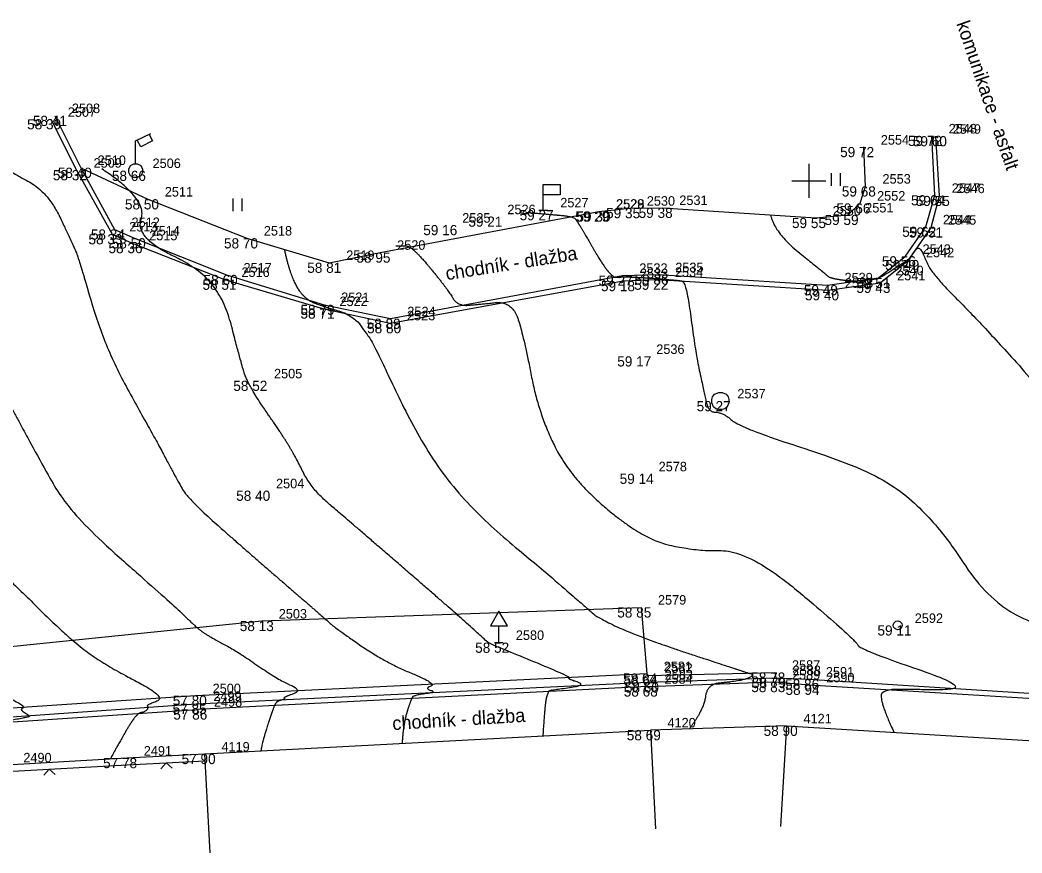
# Model space of a CAD drawing. Extents: x -704017 to -701500, y -1008977 to -1008450.
# Drawn here: x -702623.26 to -702593.72, y -1008769.81 to -1008745.26 of the extents above; entities that cross this region are included whole.
import ezdxf

# ---------------------------------------------------------------- set-up
doc = ezdxf.new("R2010")
doc.units = 0
for name, color, linetype in [('Z_body', 7, 'Continuous'), ('Z_body_cisla', 7, 'Continuous'), ('Z_body_vysky', 7, 'Continuous'), ('Z_budovy', 7, 'Continuous'), ('Z_chodnik', 7, 'Continuous'), ('Z_dopravni_znaceni', 7, 'Continuous'), ('Z_hekt_sit', 7, 'Continuous'), ('Z_komunikace', 7, 'Continuous'), ('Z_obruby', 7, 'Continuous'), ('Z_oploceni', 7, 'Continuous'), ('Z_popis', 7, 'Continuous'), ('Z_rozhrani_ploch', 7, 'Continuous'), ('Z_site_znaky_kanalizace', 7, 'Continuous'), ('Z_site_znaky_VO', 7, 'Continuous'), ('Z_site_znaky_vodovod', 7, 'Continuous'), ('Z_vrstevnice_hlavni', 7, 'Continuous'), ('Z_vrstevnice_vedlejsi', 7, 'Continuous'), ('Z_vstupy', 7, 'Continuous')]:
    doc.layers.add(name, color=color, linetype=linetype)

# ---------------------------------------------------------------- blocks, each defined once
blk = doc.blocks.new('POINT_DISPLAY')
blk.add_line((0, 0), (0, 0))
blk = doc.blocks.new('Z212')
for p, q in [((-0.17, 0.17), (0, 0)), ((0, 0), (0.17, 0.17))]:
    blk.add_line(p, q)
blk = doc.blocks.new('Z306')
for p, q in [((-0.13, 0.17), (-0.13, -0.2)), ((0.13, 0.17), (0.13, -0.2))]:
    blk.add_line(p, q)
blk = doc.blocks.new('Z13')
for p, q in [((0, 0.88), (0.45, 1.1)), ((0.15, 0.7), (0.05, 0.9)), ((0.4, 1.07), (0.5, 0.88)), ((0, 0.2), (0, 0.88)), ((0.5, 0.88), (0.15, 0.7)), ((-0.2, 0.05), (-0.15, 0.15)), ((-0.2, -0.05), (-0.2, 0.05)), ((-0.15, 0.15), (-0.05, 0.2)), ((-0.05, 0.2), (0.05, 0.2)), ((0.05, 0.2), (0.15, 0.15)), ((0.15, 0.15), (0.2, 0.05)), ((0.2, 0.05), (0.2, -0.05)), ((-0.15, -0.15), (-0.2, -0.05)), ((-0.05, -0.2), (-0.15, -0.15)), ((0.05, -0.2), (-0.05, -0.2)), ((0.15, -0.15), (0.05, -0.2)), ((0.2, -0.05), (0.15, -0.15))]:
    blk.add_line(p, q)
blk = doc.blocks.new('Z527')
for p, q in [((0, 0.93), (-0.25, 0.5)), ((0.25, 0.5), (0, 0.93)), ((-0.25, 0.5), (0.25, 0.5)), ((0, 0), (0, 0.5)), ((-0.13, 0), (0.13, 0))]:
    blk.add_line(p, q)
blk = doc.blocks.new('Z524')
for p, q in [((0, 0), (0, 0.75)), ((0, 0.75), (0.5, 0.75)), ((0.5, 0.75), (0.5, 0.45)), ((0.5, 0.45), (0, 0.45)), ((-0.13, 0), (0.13, 0))]:
    blk.add_line(p, q)
blk = doc.blocks.new('Z620')
for p, q in [((-0.25, 0.05), (-0.23, 0.13)), ((-0.25, -0.05), (-0.25, 0.05)), ((-0.23, 0.13), (-0.17, 0.2)), ((-0.17, 0.2), (-0.05, 0.25)), ((-0.05, 0.25), (0.05, 0.25)), ((0.05, 0.25), (0.17, 0.2)), ((0.17, 0.2), (0.23, 0.13)), ((0.23, 0.13), (0.25, 0.05)), ((0.25, 0.05), (0.25, -0.05)), ((-0.2, -0.17), (-0.25, -0.05)), ((-0.13, -0.23), (-0.2, -0.17)), ((-0.05, -0.25), (-0.13, -0.23)), ((0.05, -0.25), (-0.05, -0.25)), ((0.13, -0.23), (0.05, -0.25)), ((0.2, -0.17), (0.13, -0.23)), ((0.25, -0.05), (0.2, -0.17))]:
    blk.add_line(p, q)
blk = doc.blocks.new('Z614')
for p, q in [((-0.13, 0.03), (-0.1, 0.08)), ((-0.13, -0.03), (-0.13, 0.03)), ((-0.1, 0.08), (-0.08, 0.1)), ((-0.08, 0.1), (-0.03, 0.13)), ((-0.03, 0.13), (0.03, 0.13)), ((0.03, 0.13), (0.08, 0.1)), ((0.08, 0.1), (0.1, 0.08)), ((0.1, 0.08), (0.13, 0.03)), ((0.13, 0.03), (0.13, -0.03)), ((-0.1, -0.08), (-0.13, -0.03)), ((-0.08, -0.1), (-0.1, -0.08)), ((-0.03, -0.13), (-0.08, -0.1)), ((0.03, -0.13), (-0.03, -0.13)), ((0.08, -0.1), (0.03, -0.13)), ((0.1, -0.08), (0.08, -0.1)), ((0.13, -0.03), (0.1, -0.08))]:
    blk.add_line(p, q)

msp = doc.modelspace()

# ---------------------------------------------------------------- linework, layer by layer
at = {"layer": 'Z_budovy'}
for p, q in [((-702617.82, -1008766.89), (-702604.67, -1008766.19)), ((-702604.67, -1008766.19), (-702604.52, -1008769.1)), ((-702600.66, -1008766.06), (-702600.84, -1008769.03)), ((-702600.66, -1008766.06), (-702587.68, -1008766.85)), ((-702617.82, -1008766.89), (-702617.66, -1008769.81))]:
    msp.add_line(p, q, dxfattribs=at)
at = {"layer": 'Z_chodnik'}
for p, q in [((-702598.33, -1008750.16), (-702598.38, -1008749)), ((-702621.47, -1008749.61), (-702619.49, -1008750.54)), ((-702598.49, -1008750.66), (-702598.33, -1008750.16)), ((-702619.49, -1008750.54), (-702616.57, -1008751.69)), ((-702606.19, -1008750.9), (-702605.28, -1008750.8)), ((-702605.28, -1008750.8), (-702604.32, -1008750.79)), ((-702604.32, -1008750.79), (-702599.8, -1008751.09)), ((-702598.84, -1008751), (-702598.49, -1008750.66)), ((-702612.64, -1008752.11), (-702606.19, -1008750.9)), ((-702599.8, -1008751.09), (-702598.84, -1008751)), ((-702616.57, -1008751.69), (-702614.14, -1008752.41)), ((-702614.14, -1008752.41), (-702612.64, -1008752.11))]:
    msp.add_line(p, q, dxfattribs=at)
at = {"layer": 'Z_hekt_sit'}
for p, q in [((-702600, -1008749.5), (-702600, -1008750.5)), ((-702600.5, -1008750), (-702599.5, -1008750))]:
    msp.add_line(p, q, dxfattribs=at)
at = {"layer": 'Z_komunikace'}
for p, q in [((-702622.35, -1008748.18), (-702621.59, -1008749.68)), ((-702596.15, -1008750.44), (-702596.26, -1008748.68)), ((-702621.59, -1008749.68), (-702620.54, -1008751.57)), ((-702596.4, -1008751.37), (-702596.15, -1008750.44)), ((-702597.05, -1008752.33), (-702596.4, -1008751.37)), ((-702620.54, -1008751.57), (-702619.95, -1008751.83)), ((-702619.95, -1008751.83), (-702617.23, -1008752.91)), ((-702597.9, -1008753), (-702597.05, -1008752.33)), ((-702617.23, -1008752.91), (-702614.34, -1008753.76)), ((-702605.48, -1008752.95), (-702604.45, -1008752.91)), ((-702604.45, -1008752.91), (-702599.44, -1008753.22)), ((-702612.35, -1008754.19), (-702605.48, -1008752.95)), ((-702599.44, -1008753.22), (-702597.9, -1008753)), ((-702614.34, -1008753.76), (-702612.35, -1008754.19)), ((-702616.13, -1008762.97), (-702604.95, -1008762.57)), ((-702604.95, -1008762.57), (-702604.78, -1008764.52)), ((-702628.29, -1008764.2), (-702616.13, -1008762.97)), ((-702604.78, -1008764.52), (-702604.76, -1008764.58)), ((-702604.76, -1008764.58), (-702601, -1008764.49)), ((-702601, -1008764.49), (-702600.98, -1008764.65)), ((-702600.98, -1008764.65), (-702600, -1008764.69)), ((-702600, -1008764.69), (-702586.03, -1008765.58))]:
    msp.add_line(p, q, dxfattribs=at)
at = {"layer": 'Z_obruby'}
for p, q in [((-702622.23, -1008748.08), (-702621.47, -1008749.61)), ((-702596.29, -1008750.42), (-702596.38, -1008748.67)), ((-702621.47, -1008749.61), (-702620.47, -1008751.43)), ((-702596.55, -1008751.35), (-702596.29, -1008750.42)), ((-702620.47, -1008751.43), (-702619.88, -1008751.69)), ((-702597.15, -1008752.22), (-702596.55, -1008751.35)), ((-702619.88, -1008751.69), (-702617.17, -1008752.77)), ((-702597.95, -1008752.86), (-702597.15, -1008752.22)), ((-702617.17, -1008752.77), (-702614.29, -1008753.65)), ((-702612.34, -1008754.06), (-702605.5, -1008752.79)), ((-702605.5, -1008752.79), (-702604.44, -1008752.76)), ((-702604.44, -1008752.76), (-702599.45, -1008753.07)), ((-702599.45, -1008753.07), (-702597.95, -1008752.86)), ((-702614.29, -1008753.65), (-702612.34, -1008754.06)), ((-702604.76, -1008764.9), (-702618.04, -1008765.58)), ((-702604.76, -1008764.9), (-702601, -1008764.77)), ((-702601, -1008764.77), (-702599.99, -1008764.85)), ((-702599.99, -1008764.85), (-702586.03, -1008765.71)), ((-702625.1, -1008766.05), (-702618.04, -1008765.58))]:
    msp.add_line(p, q, dxfattribs=at)
at = {"layer": 'Z_oploceni'}
for p, q in [((-702623.66, -1008767.21), (-702620.11, -1008767.01)), ((-702620.11, -1008767.01), (-702617.82, -1008766.89)), ((-702620.1, -1008767.21), (-702617.81, -1008767.09)), ((-702623.65, -1008767.41), (-702620.1, -1008767.21))]:
    msp.add_line(p, q, dxfattribs=at)
at = {"layer": 'Z_rozhrani_ploch'}
for p, q in [((-702618.08, -1008765.17), (-702604.78, -1008764.52)), ((-702604.75, -1008764.78), (-702600.98, -1008764.65)), ((-702618.06, -1008765.41), (-702604.75, -1008764.78)), ((-702625.07, -1008765.64), (-702618.08, -1008765.17)), ((-702625.08, -1008765.91), (-702618.06, -1008765.41))]:
    msp.add_line(p, q, dxfattribs=at)
at = {"layer": 'Z_vrstevnice_hlavni'}
for points in [[(-702630.416, -1008749.616), (-702625.799, -1008752.432), (-702625.423, -1008752.633), (-702625.175, -1008753.161), (-702625.132, -1008753.263), (-702624.874, -1008754.143), (-702624.402, -1008754.984), (-702622.625, -1008758.355), (-702621.686, -1008759.908), (-702618.689, -1008762.539), (-702618.058, -1008763.165), (-702617.68, -1008763.433), (-702616.898, -1008763.837), (-702615.597, -1008764.737), (-702614.913, -1008765.015), (-702615.538, -1008765.241), (-702615.398, -1008765.284), (-702615.656, -1008765.318), (-702615.773, -1008765.464), (-702616.146, -1008766.635), (-702616.155, -1008766.801)], [(-702612.183, -1008751.917), (-702612.015, -1008751.906), (-702611.691, -1008751.932), (-702610.649, -1008753.191), (-702610.36, -1008753.692), (-702609.738, -1008753.639), (-702608.734, -1008753.537), (-702608.377, -1008754.72), (-702607.985, -1008756.802), (-702607.064, -1008758.725), (-702604.94, -1008760.532), (-702603.402, -1008760.909), (-702601.723, -1008760.898), (-702598.587, -1008763.563), (-702598.533, -1008763.8), (-702594.985, -1008765.009), (-702597.288, -1008764.991), (-702597.663, -1008764.993), (-702597.994, -1008765.174), (-702597.494, -1008766.253)]]:
    msp.add_open_spline(points, degree=2, dxfattribs=at)
at = {"layer": 'Z_vrstevnice_vedlejsi'}
for points in [[(-702625.246, -1008748.696), (-702623.588, -1008749.706), (-702622.428, -1008750.326), (-702621.664, -1008751.956), (-702621.534, -1008752.268), (-702620.738, -1008754.983), (-702619.282, -1008757.575), (-702618.616, -1008758.839), (-702618.263, -1008759.422), (-702616.166, -1008761.263), (-702614.267, -1008762.903), (-702613.979, -1008763.167), (-702612.493, -1008764.195), (-702610.955, -1008764.822), (-702611.336, -1008764.959), (-702610.961, -1008765.074), (-702611.65, -1008765.164), (-702611.724, -1008765.257), (-702611.96, -1008765.997), (-702611.994, -1008766.58)], [(-702607.833, -1008766.358), (-702607.774, -1008765.359), (-702607.675, -1008765.049), (-702607.644, -1008765.011), (-702606.525, -1008764.864), (-702607.133, -1008764.678), (-702606.997, -1008764.628), (-702609.388, -1008763.653), (-702609.498, -1008763.577), (-702610.385, -1008762.764), (-702613.708, -1008759.894), (-702614.686, -1008759.062), (-702615.245, -1008757.895), (-702616.26, -1008756.43), (-702616.601, -1008755.823), (-702616.73, -1008755.383), (-702617.411, -1008752.838), (-702619.88, -1008751.69), (-702619.49, -1008750.54), (-702620.847, -1008749.645)], [(-702608.35, -1008750.923), (-702607.79, -1008750.975), (-702606.949, -1008751.042), (-702606.805, -1008751.216), (-702605.86, -1008752.857), (-702605.496, -1008752.826), (-702605.08, -1008752.838), (-702604.448, -1008752.878), (-702603.894, -1008752.928), (-702603.615, -1008752.962), (-702603.346, -1008755.058), (-702603.088, -1008756.226), (-702602.967, -1008756.819), (-702602.544, -1008756.817), (-702601.956, -1008757.316), (-702597.607, -1008758.681), (-702595.703, -1008760.783), (-702594.812, -1008762.252), (-702593.044, -1008763.271), (-702586.03, -1008765.58), (-702587.969, -1008765.591), (-702589.676, -1008766.526), (-702589.58, -1008766.734)], [(-702601.129, -1008751.002), (-702601.021, -1008751.529), (-702599.508, -1008752.74), (-702599.389, -1008752.863), (-702598.7, -1008752.965), (-702598.085, -1008752.893), (-702597.944, -1008752.878), (-702597.5, -1008752.595), (-702597.064, -1008752.314), (-702597.012, -1008752.255), (-702596.725, -1008751.85), (-702596.461, -1008752.662), (-702595.03, -1008754.083), (-702592.708, -1008756.644), (-702590.225, -1008760.739), (-702587.415, -1008762.358), (-702585.644, -1008761.993), (-702582.355, -1008761.511), (-702581.456, -1008762.92), (-702581.08, -1008763.256), (-702580.688, -1008764.332), (-702579.926, -1008764.63), (-702578.988, -1008764.511), (-702576.482, -1008764.762), (-702576.265, -1008764.772), (-702575.383, -1008764.593), (-702565.138, -1008766.668), (-702565.213, -1008766.698), (-702565.171, -1008766.875), (-702566.987, -1008767.319), (-702567.625, -1008767.989)], [(-702636.049, -1008753.119), (-702636.203, -1008752.468), (-702636.337, -1008751.913), (-702636.429, -1008751.764), (-702636.73, -1008751.3), (-702635.872, -1008751.723), (-702633.993, -1008752.067), (-702630.444, -1008753.616), (-702629.388, -1008754.267), (-702627.833, -1008755.599), (-702626.635, -1008757.871), (-702625.108, -1008760.394), (-702623.609, -1008761.709), (-702621.765, -1008763.54), (-702620.66, -1008764.323), (-702618.912, -1008765.226), (-702619.551, -1008765.459), (-702619.464, -1008765.51), (-702619.558, -1008765.651), (-702619.846, -1008765.7), (-702620.538, -1008766.928), (-702620.594, -1008767.037)], [(-702615.465, -1008752.017), (-702615.303, -1008752.779), (-702614.896, -1008753.465), (-702614.315, -1008753.705), (-702613.456, -1008753.951), (-702613.05, -1008754.494), (-702612.833, -1008754.808), (-702610.875, -1008758.894), (-702607.452, -1008761.806), (-702606.503, -1008762.626), (-702606.22, -1008762.885), (-702604.869, -1008763.499), (-702601.81, -1008764.496), (-702601.806, -1008764.509), (-702601.625, -1008764.538), (-702601.774, -1008764.677), (-702602.304, -1008764.773), (-702603.005, -1008764.839), (-702603.097, -1008765.581), (-702603.524, -1008766.153)], [(-702636.006, -1008755.798), (-702635.915, -1008755.665), (-702635.72, -1008755.11), (-702635.671, -1008755.069), (-702634.271, -1008755.3), (-702633.011, -1008756.372), (-702632.013, -1008757.09), (-702631.196, -1008757.654), (-702628.53, -1008760.88), (-702625.472, -1008763.915), (-702623.64, -1008765.213), (-702623.073, -1008765.506), (-702623.28, -1008765.581), (-702622.974, -1008765.76), (-702623.009, -1008765.813), (-702623.951, -1008765.973), (-702624.102, -1008766.242), (-702624.325, -1008766.675), (-702624.564, -1008767.278)]]:
    msp.add_open_spline(points, degree=2, dxfattribs=at)
at = {"layer": 'Z_vstupy'}
msp.add_line((-702600.66, -1008766.06), (-702604.67, -1008766.19), dxfattribs=at)

# ---------------------------------------------------------------- block references
at = {"layer": 'Z_body'}
for p in [(-702622.35, -1008748.18), (-702622.23, -1008748.08), (-702596.38, -1008748.67), (-702596.26, -1008748.68), (-702598.38, -1008749), (-702621.59, -1008749.68), (-702621.47, -1008749.61), (-702619.85, -1008749.7), (-702598.33, -1008750.16), (-702619.49, -1008750.54), (-702596.29, -1008750.42), (-702596.15, -1008750.44), (-702607.83, -1008750.86), (-702605.28, -1008750.8), (-702604.32, -1008750.79), (-702598.49, -1008750.66), (-702609.39, -1008751.05), (-702606.19, -1008750.9), (-702606.18, -1008750.9), (-702599.8, -1008751.09), (-702598.84, -1008751), (-702620.47, -1008751.43), (-702610.72, -1008751.3), (-702596.55, -1008751.35), (-702596.4, -1008751.37), (-702620.54, -1008751.57), (-702619.88, -1008751.69), (-702616.57, -1008751.69), (-702619.95, -1008751.83), (-702612.64, -1008752.11), (-702597.15, -1008752.22), (-702597.05, -1008752.33), (-702614.14, -1008752.41), (-702617.23, -1008752.91), (-702617.17, -1008752.77), (-702605.5, -1008752.79), (-702604.45, -1008752.91), (-702604.44, -1008752.76), (-702597.95, -1008752.86), (-702605.48, -1008752.95), (-702599.45, -1008753.07), (-702599.44, -1008753.22), (-702597.9, -1008753), (-702614.34, -1008753.76), (-702614.29, -1008753.65), (-702612.34, -1008754.06), (-702612.35, -1008754.19), (-702605, -1008755.17), (-702616.27, -1008755.89), (-702602.61, -1008756.49), (-702604.93, -1008758.63), (-702616.21, -1008759.13), (-702604.95, -1008762.57), (-702616.13, -1008762.97), (-702597.38, -1008763.1), (-702609.14, -1008763.61), (-702604.78, -1008764.52), (-702604.76, -1008764.58), (-702601, -1008764.49), (-702600.98, -1008764.65), (-702600, -1008764.69), (-702604.76, -1008764.9), (-702604.75, -1008764.78), (-702601, -1008764.77), (-702599.99, -1008764.85), (-702618.08, -1008765.17), (-702618.06, -1008765.41), (-702618.04, -1008765.58), (-702604.67, -1008766.19), (-702600.66, -1008766.06), (-702620.11, -1008767.01), (-702617.82, -1008766.89)]:
    msp.add_blockref('POINT_DISPLAY', p, dxfattribs=at)
at = {"layer": 'Z_dopravni_znaceni'}
for name, p in [('Z524', (-702607.83, -1008750.86)), ('Z527', (-702609.14, -1008763.61))]:
    msp.add_blockref(name, p, dxfattribs=at)
at = {"layer": 'Z_oploceni'}
for p, rotation in [((-702622.4, -1008767.34), -176.80000000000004), ((-702618.95, -1008767.15), -177.00000000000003)]:
    msp.add_blockref('Z212', p, dxfattribs=dict(at, rotation=rotation))
at = {"layer": 'Z_popis'}
for p in [(-702599.21, -1008749.94), (-702616.85, -1008750.69)]:
    msp.add_blockref('Z306', p, dxfattribs=at)
at = {"layer": 'Z_site_znaky_kanalizace'}
msp.add_blockref('Z620', (-702602.61, -1008756.49), dxfattribs=at)
at = {"layer": 'Z_site_znaky_VO'}
msp.add_blockref('Z13', (-702619.85, -1008749.7), dxfattribs=at)
at = {"layer": 'Z_site_znaky_vodovod', "rotation": 10.799999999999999}
msp.add_blockref('Z614', (-702597.38, -1008763.1), dxfattribs=at)

# ---------------------------------------------------------------- texts
at = {"layer": 'Z_body_cisla'}
for s, p in [('2507', (-702621.85, -1008748.11)), ('2508', (-702621.73, -1008748)), ('2548', (-702595.88, -1008748.6)), ('2549', (-702595.76, -1008748.61)), ('2554', (-702597.88, -1008748.93)), ('2509', (-702621.09, -1008749.61)), ('2510', (-702620.97, -1008749.53)), ('2506', (-702619.35, -1008749.62)), ('2553', (-702597.83, -1008750.08)), ('2511', (-702618.99, -1008750.46)), ('2547', (-702595.79, -1008750.35)), ('2546', (-702595.65, -1008750.36)), ('2527', (-702607.33, -1008750.78)), ('2529', (-702605.69, -1008750.82)), ('2528', (-702605.68, -1008750.82)), ('2530', (-702604.78, -1008750.73)), ('2531', (-702603.82, -1008750.71)), ('2552', (-702597.99, -1008750.58)), ('2526', (-702608.89, -1008750.98)), ('2550', (-702599.3, -1008751.02)), ('2551', (-702598.34, -1008750.93)), ('2512', (-702619.97, -1008751.36)), ('2525', (-702610.22, -1008751.23)), ('2544', (-702596.05, -1008751.28)), ('2545', (-702595.9, -1008751.29)), ('2513', (-702620.04, -1008751.49)), ('2515', (-702619.45, -1008751.75)), ('2514', (-702619.38, -1008751.61)), ('2518', (-702616.07, -1008751.61)), ('2520', (-702612.14, -1008752.03)), ('2519', (-702613.64, -1008752.33)), ('2543', (-702596.65, -1008752.15)), ('2542', (-702596.55, -1008752.25)), ('2516', (-702616.73, -1008752.83)), ('2517', (-702616.67, -1008752.7)), ('2532', (-702605, -1008752.71)), ('2533', (-702604.98, -1008752.87)), ('2534', (-702603.95, -1008752.83)), ('2535', (-702603.94, -1008752.69)), ('2540', (-702597.45, -1008752.78)), ('2541', (-702597.4, -1008752.93)), ('2539', (-702598.95, -1008752.99)), ('2538', (-702598.94, -1008753.15)), ('2522', (-702613.84, -1008753.69)), ('2521', (-702613.79, -1008753.57)), ('2523', (-702611.85, -1008754.11)), ('2524', (-702611.84, -1008753.99)), ('2536', (-702604.5, -1008755.1)), ('2505', (-702615.77, -1008755.82)), ('2537', (-702602.11, -1008756.41)), ('2578', (-702604.43, -1008758.56)), ('2504', (-702615.71, -1008759.06)), ('2579', (-702604.45, -1008762.49)), ('2503', (-702615.63, -1008762.9)), ('2592', (-702596.88, -1008763.03)), ('2580', (-702608.64, -1008763.53)), ('2581', (-702604.28, -1008764.45)), ('2587', (-702600.5, -1008764.41)), ('2582', (-702604.26, -1008764.5)), ('2583', (-702604.25, -1008764.7)), ('2589', (-702600.5, -1008764.7)), ('2588', (-702600.48, -1008764.57)), ('2591', (-702599.5, -1008764.61)), ('2584', (-702604.26, -1008764.82)), ('2590', (-702599.49, -1008764.78)), ('2500', (-702617.58, -1008765.1)), ('2499', (-702617.56, -1008765.33)), ('2498', (-702617.54, -1008765.5)), ('4120', (-702604.17, -1008766.11)), ('4121', (-702600.16, -1008765.99)), ('2491', (-702619.61, -1008766.94)), ('4119', (-702617.32, -1008766.82)), ('2490', (-702623.16, -1008767.14))]:
    msp.add_text(s, height=0.28, dxfattribs=at).set_placement(p)
at = {"layer": 'Z_body_vysky'}
for s, p in [('58 39', (-702623.05, -1008748.48)), ('58 41', (-702622.88, -1008748.38)), ('59 72', (-702597.08, -1008748.97)), ('59 60', (-702596.935, -1008748.98)), ('59 72', (-702599.08, -1008749.3)), ('58 32', (-702622.29, -1008749.98)), ('58 40', (-702622.145, -1008749.91)), ('58 66', (-702620.55, -1008750)), ('59 68', (-702599.03, -1008750.46)), ('58 50', (-702620.165, -1008750.84)), ('59 64', (-702596.99, -1008750.72)), ('59 55', (-702596.85, -1008750.74)), ('59 27', (-702608.53, -1008751.16)), ('59 35', (-702605.98, -1008751.1)), ('59 38', (-702605.02, -1008751.09)), ('59 66', (-702599.19, -1008750.96)), ('59 21', (-702610.04, -1008751.35)), ('59 29', (-702606.89, -1008751.2)), ('59 30', (-702606.855, -1008751.2)), ('59 55', (-702600.5, -1008751.39)), ('59 59', (-702599.54, -1008751.3)), ('58 34', (-702621.17, -1008751.73)), ('59 16', (-702611.37, -1008751.6)), ('59 62', (-702597.25, -1008751.65)), ('59 51', (-702597.05, -1008751.67)), ('58 33', (-702621.24, -1008751.87)), ('58 50', (-702620.555, -1008751.99)), ('58 70', (-702617.245, -1008751.99)), ('58 36', (-702620.65, -1008752.13)), ('58 95', (-702613.34, -1008752.41)), ('59 56', (-702597.85, -1008752.52)), ('59 49', (-702597.75, -1008752.63)), ('58 81', (-702614.79, -1008752.71)), ('58 51', (-702617.88, -1008753.21)), ('58 60', (-702617.845, -1008753.07)), ('59 27', (-702606.2, -1008753.09)), ('59 18', (-702606.13, -1008753.25)), ('59 22', (-702605.15, -1008753.21)), ('59 36', (-702605.14, -1008753.06)), ('59 51', (-702598.6, -1008753.16)), ('59 49', (-702600.15, -1008753.37)), ('59 40', (-702600.115, -1008753.52)), ('59 43', (-702598.6, -1008753.3)), ('58 79', (-702614.99, -1008753.95)), ('58 71', (-702614.99, -1008754.06)), ('58 89', (-702613.04, -1008754.36)), ('58 80', (-702613.025, -1008754.49)), ('59 17', (-702605.65, -1008755.47)), ('58 52', (-702616.97, -1008756.19)), ('59 27', (-702603.31, -1008756.79)), ('59 14', (-702605.58, -1008758.93)), ('58 40', (-702616.885, -1008759.43)), ('58 85', (-702605.65, -1008762.87)), ('58 13', (-702616.78, -1008763.27)), ('59 11', (-702597.98, -1008763.4)), ('58 52', (-702609.84, -1008763.91)), ('58 64', (-702605.48, -1008764.82)), ('58 64', (-702605.46, -1008764.88)), ('58 78', (-702601.7, -1008764.79)), ('58 79', (-702601.68, -1008764.95)), ('58 86', (-702600.7, -1008764.99)), ('58 68', (-702605.46, -1008765.2)), ('58 60', (-702605.425, -1008765.08)), ('58 83', (-702601.7, -1008765.07)), ('58 94', (-702600.69, -1008765.15)), ('57 80', (-702618.755, -1008765.47)), ('57 85', (-702618.76, -1008765.71)), ('57 86', (-702618.74, -1008765.88)), ('58 69', (-702605.37, -1008766.49)), ('58 90', (-702601.335, -1008766.36)), ('57 78', (-702620.81, -1008767.31)), ('57 90', (-702618.495, -1008767.19))]:
    msp.add_text(s, height=0.3, dxfattribs=at).set_placement(p)
at = {"layer": 'Z_popis'}
for s, rotation, p in [('komunikace - asfalt', 288.9, (-702595.66, -1008745.36)), ('chodník - dlažba', 9, (-702610.68, -1008752.93)), ('chodník - dlažba', 3.6, (-702612.27, -1008766.19))]:
    msp.add_text(s, height=0.4, rotation=rotation, dxfattribs=at).set_placement(p)

doc.saveas('drawing.dxf')
